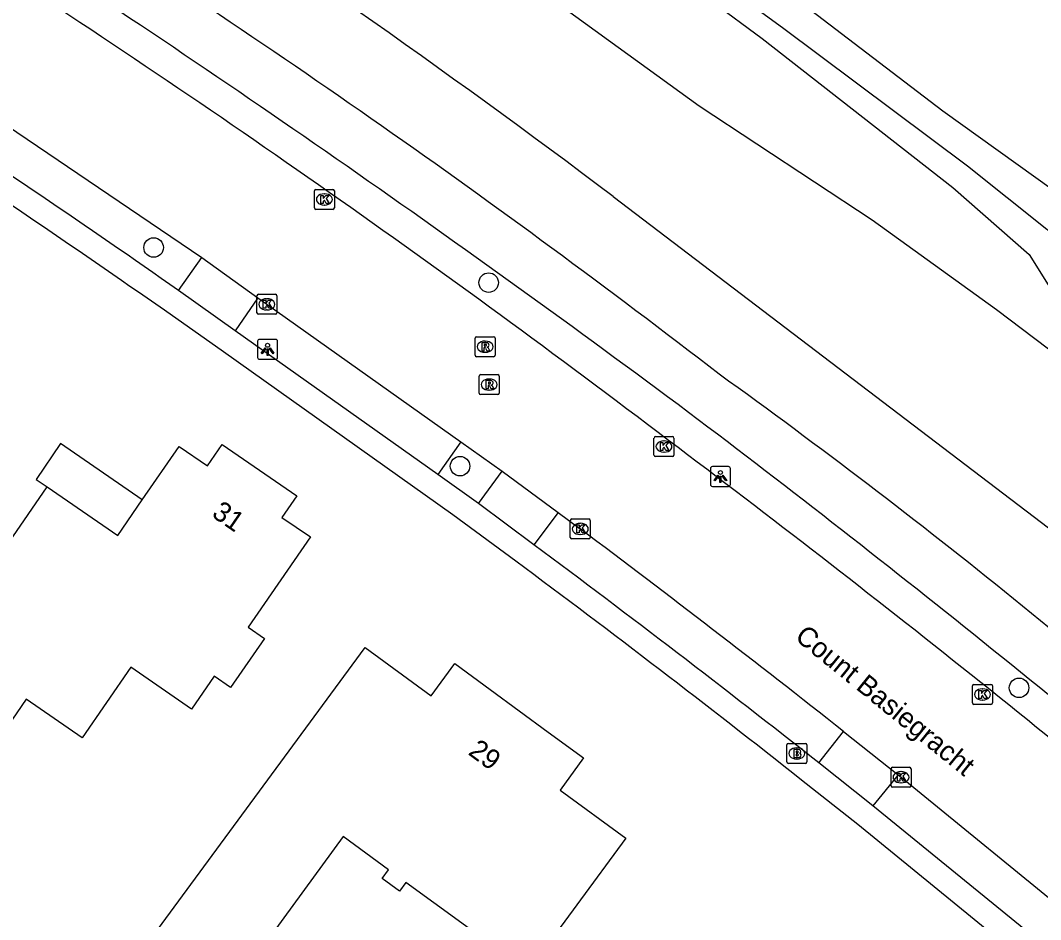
# Model space of a CAD drawing. Extents: x 160457 to 162082, y 388340 to 389736.
# Drawn here: x 160861 to 160912.1, y 389397.6 to 389442.7 of the extents above; entities that cross this region are included whole.
import ezdxf

# ---------------------------------------------------------------- set-up
doc = ezdxf.new("R2010")
doc.units = 0
for name, color, linetype in [('IMGEO_Boom', 7, 'Continuous'), ('IMGEO_Brandkraan', 7, 'Continuous'), ('IMGEO_Gemengd_bos', 7, 'Continuous'), ('IMGEO_Groenvoorziening', 7, 'Continuous'), ('IMGEO_Kolk', 7, 'Continuous'), ('IMGEO_Lichtpunt', 7, 'Continuous'), ('IMGEO_Openbare_ruimte_label', 7, 'Continuous'), ('IMGEO_Pand', 7, 'Continuous'), ('IMGEO_Pand_nummerreeks', 7, 'Continuous'), ('IMGEO_Pand_overbouw', 7, 'Continuous'), ('IMGEO_Parkeervlak_open', 7, 'Continuous'), ('IMGEO_Rijbaan_lokaal_gesloten', 7, 'Continuous'), ('IMGEO_Rioolput', 7, 'Continuous'), ('IMGEO_Voetpad_open', 7, 'Continuous'), ('IMGEO_Waterloop', 7, 'Continuous')]:
    doc.layers.add(name, color=color, linetype=linetype)

msp = doc.modelspace()

# ---------------------------------------------------------------- linework, layer by layer
at = {"layer": 'IMGEO_Boom'}
for centre in [(160867.652, 389431.334), (160884.441, 389429.575), (160883.007, 389420.375), (160911.018, 389409.264)]:
    msp.add_circle(centre, 0.489, dxfattribs=at)
at = {"layer": 'IMGEO_Brandkraan'}
for p, q in [((160899.382, 389405.548), (160899.382, 389406.4)), ((160899.457, 389406.474), (160900.309, 389406.474)), ((160900.383, 389406.4), (160900.383, 389405.548)), ((160899.87, 389406.254), (160899.895, 389406.254)), ((160900.309, 389405.474), (160899.457, 389405.474)), ((160899.893, 389405.694), (160899.868, 389405.694))]:
    msp.add_line(p, q, dxfattribs=at)
for points in [[(160899.382, 389405.548), (160899.382, 389406.4)], [(160899.457, 389406.474), (160900.309, 389406.474)], [(160900.383, 389406.4), (160900.383, 389405.548)], [(160899.73, 389406.174), (160899.73, 389405.774), (160899.943, 389405.774)], [(160899.961, 389406.174), (160899.73, 389406.174)], [(160899.909, 389406.093), (160899.855, 389406.093), (160899.855, 389406.017)], [(160899.855, 389406.017), (160899.908, 389406.017)], [(160899.917, 389405.941), (160899.855, 389405.941), (160899.855, 389405.86)], [(160899.855, 389405.86), (160899.917, 389405.86)], [(160900.309, 389405.474), (160899.457, 389405.474)]]:
    msp.add_lwpolyline(points, dxfattribs=at)
for centre, radius, start, end in [((160899.459, 389406.398), 0.0765, 91.552, 178.448), ((160899.459, 389406.398), 0.0765, 91.552, 178.448), ((160900.307, 389406.398), 0.0765, 1.552, 88.448), ((160900.307, 389406.398), 0.0765, 1.552, 88.448), ((160899.91, 389406.055), 0.0379, 267.8285, 90.9355), ((160899.918, 389405.9), 0.0404, 269.8759, 90.5077), ((160899.949, 389406.025), 0.251, 268.6676, 293.5347), ((160899.965, 389406.029), 0.145, 59.4692, 91.5367), ((160899.99, 389406.076), 0.0922, 285.5137, 58.1501), ((160899.995, 389405.884), 0.105, 301.3115, 78.989), ((160899.459, 389405.55), 0.0765, 181.552, 268.448), ((160899.459, 389405.55), 0.0765, 181.552, 268.448), ((160900.307, 389405.55), 0.0765, 271.552, 358.448), ((160900.307, 389405.55), 0.0765, 271.552, 358.448)]:
    msp.add_arc(centre, radius, start, end, dxfattribs=at)
for centre, major_axis, ratio, start_param, end_param in [((160899.869, 389405.974), (-0.387, 0.002), 0.722429, 4.712389, 7.853982), ((160899.894, 389405.974), (-0.39, 0.002), 0.717154, 1.570796, 4.712389)]:
    msp.add_ellipse(centre, major_axis=major_axis, ratio=ratio, start_param=start_param, end_param=end_param, dxfattribs=at)
at = {"layer": 'IMGEO_Gemengd_bos'}
msp.add_lwpolyline([(160826.95, 389492.62), (160868.033, 389476.836), (160876.555, 389471.325), (160877.46, 389472.114), (160895.873, 389459.01), (160896.85, 389459.617), (160915.663, 389446.457), (160925.45, 389439.415), (160918.289, 389430.209), (160907.206, 389438.176), (160896.765, 389446.164), (160886.476, 389453.293), (160876.394, 389460.133), (160862.346, 389469.141), (160852.671, 389475.082)], dxfattribs=at)
at = {"layer": 'IMGEO_Groenvoorziening'}
for points in [[(160802.397, 389499.455), (160807.054, 389496.747), (160813.837, 389493.655), (160819.41, 389490.775), (160825.438, 389487.411), (160838.385, 389480.097), (160848.262, 389474.709), (160860.869, 389467.137), (160878.3, 389455.616), (160888.189, 389449.177), (160898.142, 389441.82), (160907.693, 389434.345), (160911.518, 389430.979), (160916.267, 389423.396)], [(160802.397, 389499.455), (160814.091, 389494.526), (160819.752, 389491.721), (160826.019, 389488.64), (160838.873, 389481.282), (160848.924, 389475.97), (160861.351, 389468.172), (160878.942, 389456.33), (160888.506, 389450.118), (160899.169, 389442.36), (160908.436, 389435.434), (160912.406, 389432.254), (160914.979, 389429.454), (160918.217, 389424.216)]]:
    msp.add_lwpolyline(points, dxfattribs=at)
for centre, radius, start, end in [((160619.868, 389067.475), 451.726, 52.31853, 57.64848), ((160496.595, 388889.263), 665.765, 53.301127, 56.933296), ((160705.38, 389159.905), 326.495, 47.76755, 54.28031), ((160525.127, 388934.238), 612.667, 49.317028, 52.927026)]:
    msp.add_arc(centre, radius, start, end, dxfattribs=at)
at = {"layer": 'IMGEO_Kolk'}
for p, q in [((160875.708, 389433.32), (160875.708, 389434.172)), ((160875.783, 389434.246), (160876.635, 389434.246)), ((160876.196, 389434.026), (160876.221, 389434.026)), ((160876.709, 389434.172), (160876.709, 389433.32)), ((160876.219, 389433.466), (160876.194, 389433.466)), ((160876.635, 389433.246), (160875.783, 389433.246)), ((160872.828, 389428.063), (160872.828, 389428.915)), ((160872.903, 389428.989), (160873.755, 389428.989)), ((160873.316, 389428.769), (160873.341, 389428.769)), ((160873.829, 389428.915), (160873.829, 389428.063)), ((160873.755, 389427.989), (160872.903, 389427.989)), ((160873.339, 389428.209), (160873.314, 389428.209)), ((160892.725, 389420.934), (160892.725, 389421.786)), ((160892.8, 389421.86), (160893.652, 389421.86)), ((160893.213, 389421.64), (160893.238, 389421.64)), ((160893.726, 389421.786), (160893.726, 389420.934)), ((160893.652, 389420.86), (160892.8, 389420.86)), ((160893.236, 389421.08), (160893.211, 389421.08)), ((160888.532, 389416.804), (160888.532, 389417.656)), ((160888.607, 389417.73), (160889.459, 389417.73)), ((160889.533, 389417.656), (160889.533, 389416.804)), ((160889.02, 389417.51), (160889.045, 389417.51)), ((160889.459, 389416.73), (160888.607, 389416.73)), ((160889.043, 389416.95), (160889.018, 389416.95)), ((160908.684, 389408.507), (160908.684, 389409.359)), ((160908.759, 389409.433), (160909.611, 389409.433)), ((160909.685, 389409.359), (160909.685, 389408.507)), ((160909.172, 389409.213), (160909.197, 389409.213)), ((160909.611, 389408.433), (160908.759, 389408.433)), ((160909.195, 389408.653), (160909.17, 389408.653)), ((160904.677, 389405.283), (160905.529, 389405.283)), ((160904.602, 389404.357), (160904.602, 389405.209)), ((160905.09, 389405.063), (160905.115, 389405.063)), ((160905.603, 389405.209), (160905.603, 389404.357)), ((160905.529, 389404.283), (160904.677, 389404.283)), ((160905.113, 389404.503), (160905.088, 389404.503))]:
    msp.add_line(p, q, dxfattribs=at)
for points in [[(160875.708, 389433.32), (160875.708, 389434.172)], [(160875.783, 389434.246), (160876.635, 389434.246)], [(160876.029, 389433.946), (160876.152, 389433.946), (160876.152, 389433.795), (160876.282, 389433.946), (160876.446, 389433.946), (160876.3, 389433.795), (160876.453, 389433.546), (160876.301, 389433.546), (160876.216, 389433.71), (160876.152, 389433.643), (160876.152, 389433.546), (160876.029, 389433.546), (160876.029, 389433.946)], [(160876.709, 389434.172), (160876.709, 389433.32)], [(160876.635, 389433.246), (160875.783, 389433.246)], [(160872.828, 389428.063), (160872.828, 389428.915)], [(160872.903, 389428.989), (160873.755, 389428.989)], [(160873.829, 389428.915), (160873.829, 389428.063)], [(160873.149, 389428.689), (160873.272, 389428.689), (160873.272, 389428.538), (160873.402, 389428.689), (160873.566, 389428.689), (160873.42, 389428.538), (160873.573, 389428.289), (160873.421, 389428.289), (160873.336, 389428.453), (160873.272, 389428.386), (160873.272, 389428.289), (160873.149, 389428.289), (160873.149, 389428.689)], [(160873.755, 389427.989), (160872.903, 389427.989)], [(160892.725, 389420.934), (160892.725, 389421.786)], [(160892.8, 389421.86), (160893.652, 389421.86)], [(160893.726, 389421.786), (160893.726, 389420.934)], [(160893.046, 389421.56), (160893.169, 389421.56), (160893.169, 389421.409), (160893.299, 389421.56), (160893.463, 389421.56), (160893.317, 389421.409), (160893.47, 389421.16), (160893.318, 389421.16), (160893.233, 389421.324), (160893.169, 389421.257), (160893.169, 389421.16), (160893.046, 389421.16), (160893.046, 389421.56)], [(160893.652, 389420.86), (160892.8, 389420.86)], [(160888.532, 389416.804), (160888.532, 389417.656)], [(160888.607, 389417.73), (160889.459, 389417.73)], [(160889.533, 389417.656), (160889.533, 389416.804)], [(160888.853, 389417.43), (160888.976, 389417.43), (160888.976, 389417.279), (160889.106, 389417.43), (160889.27, 389417.43), (160889.124, 389417.279), (160889.277, 389417.03), (160889.125, 389417.03), (160889.04, 389417.194), (160888.976, 389417.127), (160888.976, 389417.03), (160888.853, 389417.03), (160888.853, 389417.43)], [(160889.459, 389416.73), (160888.607, 389416.73)], [(160908.684, 389408.507), (160908.684, 389409.359)], [(160908.759, 389409.433), (160909.611, 389409.433)], [(160909.685, 389409.359), (160909.685, 389408.507)], [(160909.005, 389409.133), (160909.128, 389409.133), (160909.128, 389408.982), (160909.258, 389409.133), (160909.422, 389409.133), (160909.276, 389408.982), (160909.429, 389408.733), (160909.277, 389408.733), (160909.192, 389408.897), (160909.128, 389408.83), (160909.128, 389408.733), (160909.005, 389408.733), (160909.005, 389409.133)], [(160909.611, 389408.433), (160908.759, 389408.433)], [(160904.677, 389405.283), (160905.529, 389405.283)], [(160904.602, 389404.357), (160904.602, 389405.209)], [(160904.923, 389404.983), (160905.046, 389404.983), (160905.046, 389404.832), (160905.176, 389404.983), (160905.34, 389404.983), (160905.194, 389404.832), (160905.347, 389404.583), (160905.195, 389404.583), (160905.11, 389404.747), (160905.046, 389404.68), (160905.046, 389404.583), (160904.923, 389404.583), (160904.923, 389404.983)], [(160905.603, 389405.209), (160905.603, 389404.357)], [(160905.529, 389404.283), (160904.677, 389404.283)]]:
    msp.add_lwpolyline(points, dxfattribs=at)
for centre, start, end in [((160875.785, 389434.17), 91.552, 178.448), ((160875.785, 389434.17), 91.552, 178.448), ((160876.633, 389434.17), 1.552, 88.448), ((160876.633, 389434.17), 1.552, 88.448), ((160875.785, 389433.322), 181.552, 268.448), ((160875.785, 389433.322), 181.552, 268.448), ((160876.633, 389433.322), 271.552, 358.448), ((160876.633, 389433.322), 271.552, 358.448), ((160872.905, 389428.913), 91.552, 178.448), ((160872.905, 389428.913), 91.552, 178.448), ((160873.753, 389428.913), 1.552, 88.448), ((160873.753, 389428.913), 1.552, 88.448), ((160872.905, 389428.065), 181.552, 268.448), ((160872.905, 389428.065), 181.552, 268.448), ((160873.753, 389428.065), 271.552, 358.448), ((160873.753, 389428.065), 271.552, 358.448), ((160892.802, 389421.784), 91.552, 178.448), ((160892.802, 389421.784), 91.552, 178.448), ((160893.65, 389421.784), 1.552, 88.448), ((160893.65, 389421.784), 1.552, 88.448), ((160892.802, 389420.936), 181.552, 268.448), ((160892.802, 389420.936), 181.552, 268.448), ((160893.65, 389420.936), 271.552, 358.448), ((160893.65, 389420.936), 271.552, 358.448), ((160888.609, 389417.654), 91.552, 178.448), ((160888.609, 389417.654), 91.552, 178.448), ((160889.457, 389417.654), 1.552, 88.448), ((160889.457, 389417.654), 1.552, 88.448), ((160888.609, 389416.806), 181.552, 268.448), ((160888.609, 389416.806), 181.552, 268.448), ((160889.457, 389416.806), 271.552, 358.448), ((160889.457, 389416.806), 271.552, 358.448), ((160908.761, 389409.357), 91.552, 178.448), ((160908.761, 389409.357), 91.552, 178.448), ((160909.609, 389409.357), 1.552, 88.448), ((160909.609, 389409.357), 1.552, 88.448), ((160908.761, 389408.509), 181.552, 268.448), ((160908.761, 389408.509), 181.552, 268.448), ((160909.609, 389408.509), 271.552, 358.448), ((160909.609, 389408.509), 271.552, 358.448), ((160904.679, 389405.207), 91.552, 178.448), ((160904.679, 389405.207), 91.552, 178.448), ((160905.527, 389405.207), 1.552, 88.448), ((160905.527, 389405.207), 1.552, 88.448), ((160904.679, 389404.359), 181.552, 268.448), ((160904.679, 389404.359), 181.552, 268.448), ((160905.527, 389404.359), 271.552, 358.448), ((160905.527, 389404.359), 271.552, 358.448)]:
    msp.add_arc(centre, 0.0765, start, end, dxfattribs=at)
for centre, major_axis, ratio, start_param, end_param in [((160876.195, 389433.746), (-0.387, 0.002), 0.722429, 4.712389, 7.853982), ((160876.22, 389433.746), (-0.39, 0.002), 0.717154, 1.570796, 4.712389), ((160873.315, 389428.489), (-0.387, 0.002), 0.722429, 4.712389, 7.853982), ((160873.34, 389428.489), (-0.39, 0.002), 0.717154, 1.570796, 4.712389), ((160893.212, 389421.36), (-0.387, 0.002), 0.722429, 4.712389, 7.853982), ((160893.237, 389421.36), (-0.39, 0.002), 0.717154, 1.570796, 4.712389), ((160889.019, 389417.23), (-0.387, 0.002), 0.722429, 4.712389, 7.853982), ((160889.044, 389417.23), (-0.39, 0.002), 0.717154, 1.570796, 4.712389), ((160909.171, 389408.933), (-0.387, 0.002), 0.722429, 4.712389, 7.853982), ((160909.196, 389408.933), (-0.39, 0.002), 0.717154, 1.570796, 4.712389), ((160905.089, 389404.783), (-0.387, 0.002), 0.722429, 4.712389, 7.853982), ((160905.114, 389404.783), (-0.39, 0.002), 0.717154, 1.570796, 4.712389)]:
    msp.add_ellipse(centre, major_axis=major_axis, ratio=ratio, start_param=start_param, end_param=end_param, dxfattribs=at)
at = {"layer": 'IMGEO_Lichtpunt'}
for p, q in [((160873.765, 389426.732), (160872.957, 389426.732)), ((160873.765, 389426.732), (160872.957, 389426.732)), ((160872.863, 389426.637), (160872.863, 389425.83)), ((160872.863, 389426.637), (160872.863, 389425.83)), ((160873.859, 389425.83), (160873.859, 389426.637)), ((160873.859, 389425.83), (160873.859, 389426.637)), ((160872.957, 389425.736), (160873.765, 389425.736)), ((160872.957, 389425.736), (160873.765, 389425.736)), ((160895.556, 389420.26), (160895.556, 389419.453)), ((160895.556, 389420.26), (160895.556, 389419.453)), ((160896.458, 389420.355), (160895.65, 389420.355)), ((160896.458, 389420.355), (160895.65, 389420.355)), ((160896.552, 389419.453), (160896.552, 389420.26)), ((160896.552, 389419.453), (160896.552, 389420.26)), ((160895.65, 389419.359), (160896.458, 389419.359)), ((160895.65, 389419.359), (160896.458, 389419.359))]:
    msp.add_line(p, q, dxfattribs=at)
for points in [[(160873.237, 389426.301), (160873.276, 389426.273), (160873.088, 389426.011), (160873.05, 389426.038), (160873.237, 389426.301)], [(160873.339, 389426.253), (160873.386, 389426.253), (160873.386, 389425.931), (160873.339, 389425.931), (160873.339, 389426.253)], [(160873.449, 389426.273), (160873.487, 389426.3), (160873.674, 389426.038), (160873.635, 389426.01), (160873.449, 389426.273)], [(160895.93, 389419.924), (160895.969, 389419.896), (160895.781, 389419.634), (160895.743, 389419.661), (160895.93, 389419.924)], [(160896.032, 389419.876), (160896.079, 389419.876), (160896.079, 389419.554), (160896.032, 389419.554), (160896.032, 389419.876)], [(160896.142, 389419.896), (160896.18, 389419.923), (160896.367, 389419.661), (160896.328, 389419.633), (160896.142, 389419.896)]]:
    msp.add_lwpolyline(points, dxfattribs=at)
for centre in [(160873.362, 389426.435), (160896.055, 389420.058)]:
    msp.add_circle(centre, 0.0994, dxfattribs=at)
for centre, start, end in [((160872.957, 389426.637), 90, 180), ((160872.957, 389426.637), 90, 180), ((160873.765, 389426.637), 0, 90), ((160873.765, 389426.637), 0, 90), ((160872.957, 389425.83), 180, 270), ((160872.957, 389425.83), 180, 270), ((160873.765, 389425.83), 270, 0), ((160873.765, 389425.83), 270, 360), ((160895.65, 389420.26), 90, 180), ((160895.65, 389420.26), 90, 180), ((160896.458, 389420.26), 0, 90), ((160896.458, 389420.26), 0, 90), ((160895.65, 389419.453), 180, 270), ((160895.65, 389419.453), 180, 270), ((160896.458, 389419.453), 270, 0), ((160896.458, 389419.453), 270, 360)]:
    msp.add_arc(centre, 0.0946, start, end, dxfattribs=at)
at = {"layer": 'IMGEO_Pand'}
for points in [[(160859.419, 389406), (160854.301, 389409.534), (160857.648, 389414.38), (160858.487, 389413.8), (160862.317, 389419.345), (160865.852, 389416.904), (160867.08, 389418.683), (160868.935, 389421.368), (160870.358, 389420.386), (160871.096, 389421.455), (160874.823, 389418.896), (160874.081, 389417.808), (160875.512, 389416.831), (160872.39, 389412.308), (160873.213, 389411.74), (160871.51, 389409.274), (160870.687, 389409.841), (160869.552, 389408.196), (160866.509, 389410.296), (160864.069, 389406.76), (160861.275, 389408.688), (160859.419, 389406)], [(160869.16, 389390.86), (160865.311, 389393.669), (160868.269, 389397.697), (160878.251, 389411.292), (160881.556, 389408.866), (160882.74, 389410.478), (160884.516, 389409.178), (160887.429, 389407.046), (160889.199, 389405.75), (160888.019, 389404.141), (160891.309, 389401.727), (160886.401, 389395.05), (160883.093, 389397.464), (160880.292, 389399.508), (160879.974, 389399.072), (160879.103, 389399.708), (160879.421, 389400.144), (160877.143, 389401.806), (160872.105, 389394.898), (160869.16, 389390.86)]]:
    msp.add_lwpolyline(points, dxfattribs=at)
at = {"layer": 'IMGEO_Pand_overbouw'}
msp.add_lwpolyline([(160862.317, 389419.345), (160865.852, 389416.904), (160867.08, 389418.683), (160862.994, 389421.508), (160861.774, 389419.715)], close=True, dxfattribs=at)
at = {"layer": 'IMGEO_Parkeervlak_open'}
msp.add_lwpolyline([(160883.052, 389421.593), (160881.889, 389419.954)], dxfattribs=at)
at = {"layer": 'IMGEO_Rijbaan_lokaal_gesloten'}
for points in [[(160856.13, 389440.277), (160870.066, 389430.836)], [(160870.066, 389430.836), (160872.88, 389428.813)], [(160872.88, 389428.813), (160873.328, 389428.489), (160883.052, 389421.593)], [(160883.052, 389421.593), (160885.117, 389420.128)], [(160885.117, 389420.128), (160887.928, 389418.061)], [(160887.928, 389418.061), (160889.032, 389417.229)], [(160902.226, 389407.076), (160904.952, 389404.907)], [(160904.952, 389404.907), (160905.102, 389404.783), (160913.953, 389397.56)]]:
    msp.add_lwpolyline(points, dxfattribs=at)
for centre, radius, start, end in [((160558.986, 388982.104), 552.343, 52.73246, 57.10088), ((160493.841, 388890.255), 664.896, 49.749043, 53.057672), ((160492.461, 388888.228), 661.144, 51.699724, 53.142528)]:
    msp.add_arc(centre, radius, start, end, dxfattribs=at)
at = {"layer": 'IMGEO_Rioolput'}
for p, q in [((160883.763, 389425.937), (160883.763, 389426.789)), ((160883.838, 389426.863), (160884.69, 389426.863)), ((160884.764, 389426.789), (160884.764, 389425.937)), ((160884.251, 389426.643), (160884.276, 389426.643)), ((160884.69, 389425.863), (160883.838, 389425.863)), ((160884.274, 389426.083), (160884.249, 389426.083)), ((160883.967, 389424.039), (160883.967, 389424.891)), ((160884.042, 389424.965), (160884.894, 389424.965)), ((160884.455, 389424.745), (160884.48, 389424.745)), ((160884.968, 389424.891), (160884.968, 389424.039)), ((160884.478, 389424.185), (160884.453, 389424.185)), ((160884.894, 389423.965), (160884.042, 389423.965))]:
    msp.add_line(p, q, dxfattribs=at)
for points in [[(160883.763, 389425.937), (160883.763, 389426.789)], [(160883.838, 389426.863), (160884.69, 389426.863)], [(160884.764, 389426.789), (160884.764, 389425.937)], [(160884.352, 389426.561), (160884.1, 389426.563), (160884.1, 389426.163)], [(160884.1, 389426.163), (160884.224, 389426.163), (160884.224, 389426.325), (160884.235, 389426.325)], [(160884.278, 389426.482), (160884.224, 389426.482), (160884.224, 389426.401)], [(160884.224, 389426.401), (160884.276, 389426.401)], [(160884.282, 389426.296), (160884.353, 389426.163), (160884.493, 389426.163), (160884.428, 389426.289)], [(160884.69, 389425.863), (160883.838, 389425.863)], [(160883.967, 389424.039), (160883.967, 389424.891)], [(160884.042, 389424.965), (160884.894, 389424.965)], [(160884.968, 389424.891), (160884.968, 389424.039)], [(160884.556, 389424.663), (160884.304, 389424.665), (160884.304, 389424.265)], [(160884.304, 389424.265), (160884.428, 389424.265), (160884.428, 389424.427), (160884.439, 389424.427)], [(160884.482, 389424.584), (160884.428, 389424.584), (160884.428, 389424.503)], [(160884.428, 389424.503), (160884.48, 389424.503)], [(160884.486, 389424.398), (160884.557, 389424.265), (160884.697, 389424.265), (160884.632, 389424.391)], [(160884.894, 389423.965), (160884.042, 389423.965)]]:
    msp.add_lwpolyline(points, dxfattribs=at)
for centre, radius, start, end in [((160883.84, 389426.787), 0.0765, 91.552, 178.448), ((160883.84, 389426.787), 0.0765, 91.552, 178.448), ((160884.688, 389426.787), 0.0765, 1.552, 88.448), ((160884.688, 389426.787), 0.0765, 1.552, 88.448), ((160884.234, 389426.272), 0.0533, 26.0293, 88.6989), ((160884.26, 389426.59), 0.19, 274.7715, 282.9687), ((160884.284, 389426.386), 0.0964, 77.0061, 93.1865), ((160884.298, 389426.443), 0.0378, 276.6634, 79.6772), ((160884.351, 389426.451), 0.109, 350.3612, 89.416), ((160884.349, 389426.451), 0.112, 277.5842, 350.9817), ((160884.333, 389426.236), 0.108, 29.5134, 73.7905), ((160883.84, 389425.939), 0.0765, 181.552, 268.448), ((160883.84, 389425.939), 0.0765, 181.552, 268.448), ((160884.688, 389425.939), 0.0765, 271.552, 358.448), ((160884.688, 389425.939), 0.0765, 271.552, 358.448), ((160884.044, 389424.889), 0.0765, 91.552, 178.448), ((160884.044, 389424.889), 0.0765, 91.552, 178.448), ((160884.892, 389424.889), 0.0765, 1.552, 88.448), ((160884.892, 389424.889), 0.0765, 1.552, 88.448), ((160884.438, 389424.374), 0.0533, 26.0293, 88.6989), ((160884.464, 389424.692), 0.19, 274.7715, 282.9687), ((160884.488, 389424.488), 0.0964, 77.0061, 93.1865), ((160884.502, 389424.545), 0.0378, 276.6634, 79.6772), ((160884.555, 389424.553), 0.109, 350.3612, 89.416), ((160884.553, 389424.553), 0.112, 277.5842, 350.9817), ((160884.537, 389424.338), 0.108, 29.5134, 73.7905), ((160884.044, 389424.041), 0.0765, 181.552, 268.448), ((160884.044, 389424.041), 0.0765, 181.552, 268.448), ((160884.892, 389424.041), 0.0765, 271.552, 358.448), ((160884.892, 389424.041), 0.0765, 271.552, 358.448)]:
    msp.add_arc(centre, radius, start, end, dxfattribs=at)
for centre, major_axis, ratio, start_param, end_param in [((160884.25, 389426.363), (-0.387, 0.002), 0.722429, 4.712389, 7.853982), ((160884.275, 389426.363), (-0.39, 0.002), 0.717154, 1.570796, 4.712389), ((160884.454, 389424.465), (-0.387, 0.002), 0.722429, 4.712389, 7.853982), ((160884.479, 389424.465), (-0.39, 0.002), 0.717154, 1.570796, 4.712389)]:
    msp.add_ellipse(centre, major_axis=major_axis, ratio=ratio, start_param=start_param, end_param=end_param, dxfattribs=at)
at = {"layer": 'IMGEO_Voetpad_open'}
for points in [[(160868.895, 389429.185), (160870.066, 389430.836)], [(160871.735, 389427.16), (160868.895, 389429.185)], [(160872.88, 389428.813), (160871.735, 389427.16)], [(160885.802, 389415.613), (160882.649, 389417.943), (160871.15, 389426.107), (160868.194, 389428.189)], [(160881.889, 389419.954), (160871.735, 389427.16)], [(160883.938, 389418.499), (160885.117, 389420.128)], [(160883.938, 389418.499), (160881.889, 389419.954)], [(160886.708, 389416.434), (160883.938, 389418.499)], [(160887.928, 389418.061), (160886.708, 389416.434)], [(160900.982, 389405.503), (160902.226, 389407.076)], [(160903.692, 389403.348), (160900.982, 389405.503)], [(160904.952, 389404.907), (160903.692, 389403.348)], [(160969.702, 389340.704), (160959.946, 389350.862), (160956.46, 389354.428), (160954.588, 389356.272), (160945.889, 389364.839), (160942.5, 389368.028), (160934.163, 389375.661), (160931.567, 389378.005), (160929.083, 389380.277), (160919.616, 389388.693), (160919.306, 389388.956), (160916.732, 389391.139), (160916.422, 389391.402), (160902.939, 389402.414), (160900.122, 389404.641)], [(160912.686, 389396.007), (160903.692, 389403.348)]]:
    msp.add_lwpolyline(points, dxfattribs=at)
for centre, radius, start, end in [((160536.593, 388954.814), 579.183, 54.988314, 56.644142), ((160491.487, 388888.595), 658.08, 55.079955, 56.543437), ((160513.59, 388914.421), 625.487, 51.731712, 53.378651), ((160528.058, 388933.876), 600.042, 51.679298, 53.401949)]:
    msp.add_arc(centre, radius, start, end, dxfattribs=at)
at = {"layer": 'IMGEO_Waterloop'}
for points in [[(160867.845, 389458.122), (160894.992, 389438.446), (160903.653, 389432.731), (160909.887, 389428.231), (160916.267, 389423.396)], [(160890.686, 389433.888), (160915.502, 389415), (160925.796, 389406.76), (160933.197, 389400.514)]]:
    msp.add_lwpolyline(points, dxfattribs=at)
msp.add_arc((160623.37, 389079.507), 443.896, 52.97211, 57.07604, dxfattribs=at)

# ---------------------------------------------------------------- texts
at = {"layer": 'IMGEO_Openbare_ruimte_label'}
msp.add_text('Count Basiegracht', height=1, rotation=320.9645, dxfattribs=at).set_placement((160899.731, 389411.72))
at = {"layer": 'IMGEO_Pand_nummerreeks'}
for s, rotation, p in [('31', 325.5261, (160870.515, 389417.876)), ('29', 323.7948, (160883.366, 389405.955))]:
    msp.add_text(s, height=1, rotation=rotation, dxfattribs=at).set_placement(p)

doc.saveas('drawing.dxf')
